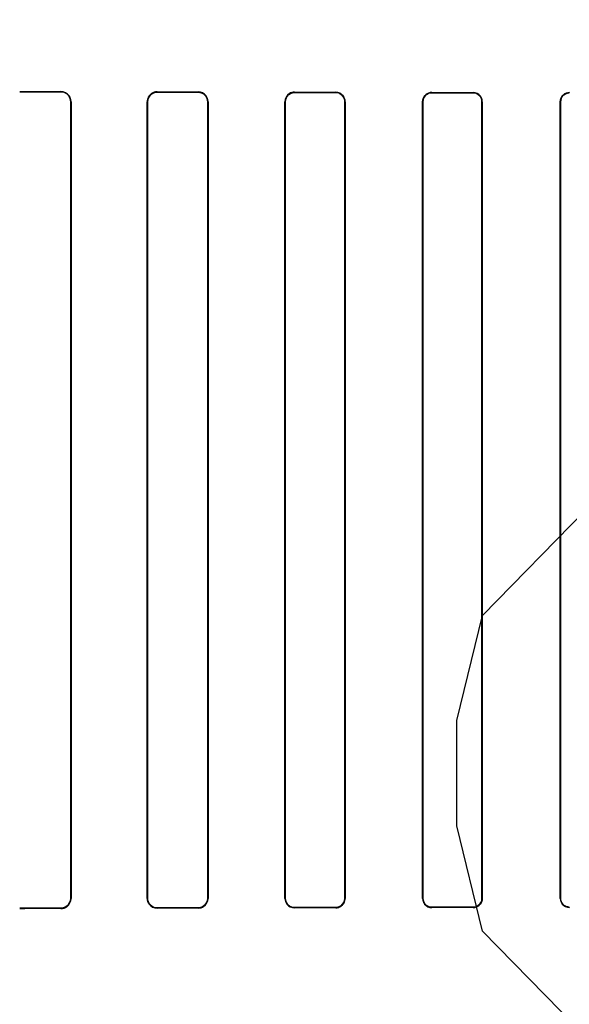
# Model space of a CAD drawing. Header units: millimetres. Extents: x 0 to 297, y 0 to 210.
# Tile 353 of 499: x 240.157 to 240.297, y 157.523 to 157.774. Entities that reach past the tile are written whole.
import ezdxf

# ---------------------------------------------------------------- set-up
doc = ezdxf.new("R2010")
doc.units = ezdxf.units.MM
doc.header["$LTSCALE"] = 16.335
doc.layers.get('0').update_dxf_attribs({"linetype": 'CONTINUOUS'})
for name, color, linetype in [('AXES_REF', 7, 'CONTINUOUS'), ('INTFCLR_1', 7, 'CONTINUOUS'), ('INTFCLR_72935', 7, 'CONTINUOUS')]:
    doc.layers.add(name, color=color, linetype=linetype)

msp = doc.modelspace()

# ---------------------------------------------------------------- linework, layer by layer
at = {"color": 7, "linetype": 'Continuous'}
for p, q in [((240.27485, 157.62205), (240.3011, 157.64886)), ((240.26829, 157.59524), (240.27485, 157.62205)), ((240.26829, 157.56843), (240.26829, 157.59524)), ((240.27485, 157.54162), (240.26829, 157.56843)), ((240.3011, 157.51482), (240.27485, 157.54162))]:
    msp.add_line(p, q, dxfattribs=at)
for radius in [6.78708, 6.7865, 6.74304]:
    msp.add_circle((241.48891, 154.71146), radius, dxfattribs=at)
for radius, start, end in [(6.72, 278.277129, 261.722871), (6.874, 113.082692, 346.830891)]:
    msp.add_arc((241.48891, 154.71146), radius, start, end, dxfattribs=at)
at = {"layer": 'AXES_REF', "color": 9, "linetype": 'Continuous'}
msp.add_circle((241.48891, 154.71146), 4.15, dxfattribs=at)
msp.add_arc((241.48891, 154.71146), 6.19116, 94.411812, 85.588188, dxfattribs=at)
at = {"layer": 'INTFCLR_1', "color": 9, "linetype": 'Continuous'}
for p, q in [((240.16747, 157.75555), (240.16747, 157.75545)), ((240.19197, 157.75538), (240.19197, 157.75547)), ((240.20247, 157.75544), (240.20247, 157.75535)), ((240.22697, 157.7553), (240.22697, 157.75538)), ((240.23747, 157.75536), (240.23747, 157.75528)), ((240.26197, 157.75523), (240.26197, 157.75531)), ((240.27247, 157.7553), (240.27247, 157.75522)), ((240.29697, 157.75518), (240.29697, 157.75526)), ((240.16995, 157.75295), (240.17005, 157.75295)), ((240.18944, 157.75295), (240.18953, 157.75295)), ((240.20486, 157.75295), (240.20495, 157.75295)), ((240.22453, 157.75295), (240.22462, 157.75295)), ((240.23978, 157.75295), (240.23987, 157.75295)), ((240.2596, 157.75295), (240.25968, 157.75295)), ((240.27472, 157.75295), (240.2748, 157.75295)), ((240.29466, 157.75295), (240.29473, 157.75295)), ((240.17005, 157.54995), (240.16995, 157.54995)), ((240.18953, 157.54995), (240.18944, 157.54995)), ((240.20495, 157.54995), (240.20486, 157.54995)), ((240.22462, 157.54995), (240.22453, 157.54995)), ((240.23987, 157.54995), (240.23978, 157.54995)), ((240.25968, 157.54995), (240.2596, 157.54995)), ((240.2748, 157.54995), (240.27472, 157.54995)), ((240.29473, 157.54995), (240.29466, 157.54995)), ((240.16747, 157.54746), (240.16747, 157.54736)), ((240.19197, 157.54744), (240.19197, 157.54753)), ((240.20247, 157.54756), (240.20247, 157.54747)), ((240.22697, 157.54753), (240.22697, 157.54761)), ((240.23747, 157.54763), (240.23747, 157.54755)), ((240.26197, 157.5476), (240.26197, 157.54768)), ((240.27247, 157.54769), (240.27247, 157.54761)), ((240.29697, 157.54765), (240.29697, 157.54773))]:
    msp.add_line(p, q, dxfattribs=at)
at = {"layer": 'INTFCLR_1', "color": 6, "linetype": 'Continuous'}
for p, q in [((240.16995, 157.54995), (240.16995, 157.75295)), ((240.17005, 157.54995), (240.17005, 157.75295)), ((240.18944, 157.75295), (240.18944, 157.54995)), ((240.18953, 157.75295), (240.18953, 157.54995)), ((240.20486, 157.54995), (240.20486, 157.75295)), ((240.20495, 157.54995), (240.20495, 157.75295)), ((240.22453, 157.75295), (240.22453, 157.54995)), ((240.22462, 157.75295), (240.22462, 157.54995)), ((240.23978, 157.54995), (240.23978, 157.75295)), ((240.23987, 157.54995), (240.23987, 157.75295)), ((240.2596, 157.75295), (240.2596, 157.54995)), ((240.25968, 157.75295), (240.25968, 157.54995)), ((240.27472, 157.54995), (240.27472, 157.75295)), ((240.2748, 157.54995), (240.2748, 157.75295)), ((240.29466, 157.75295), (240.29466, 157.54995)), ((240.29473, 157.75295), (240.29473, 157.54995))]:
    msp.add_line(p, q, dxfattribs=at)
for centre, major_axis, start_param, end_param in [((240.42472, 157.75645), (0.36509, 0), -2.394089, -2.352695), ((240.42472, 157.75645), (0.38609, 0), -2.337129, -2.300034), ((240.42472, 157.75645), (0.36509, 0), -2.262072, -2.225293), ((240.42472, 157.75645), (0.38609, 0), -2.217858, -2.184193), ((240.42472, 157.75645), (0.36509, 0), -2.143198, -2.109347), ((240.42472, 157.75645), (0.38609, 0), -2.10853, -2.077154), ((240.42472, 157.75645), (0.36509, 0), -2.032847, -2.000965), ((240.42472, 157.75645), (0.38609, 0), -2.005937, -1.976148), ((240.42472, 157.54645), (0.38609, 0), 2.300034, 2.337129), ((240.42472, 157.54645), (0.36509, 0), 2.352695, 2.394089), ((240.42472, 157.54645), (0.38609, 0), 2.184193, 2.217858), ((240.42472, 157.54645), (0.36509, 0), 2.225293, 2.262072), ((240.42472, 157.54645), (0.38609, 0), 2.077154, 2.10853), ((240.42472, 157.54645), (0.36509, 0), 2.109347, 2.143198), ((240.42472, 157.54645), (0.38609, 0), 1.976148, 2.005937), ((240.42472, 157.54645), (0.36509, 0), 2.000965, 2.032847)]:
    msp.add_ellipse(centre, major_axis=major_axis, ratio=0.003491, start_param=start_param, end_param=end_param, dxfattribs=at)
for points, knots in [([(240.17005, 157.75295), (240.17005, 157.75347), (240.16966, 157.75482), (240.16826, 157.75555), (240.16747, 157.75555)], [0, 0, 0, 0, 0.39343, 1, 1, 1, 1]), ([(240.16995, 157.75295), (240.16995, 157.75346), (240.16956, 157.75476), (240.16822, 157.75545), (240.16747, 157.75545)], [0, 0, 0, 0, 0.402384, 1, 1, 1, 1]), ([(240.19197, 157.75547), (240.19148, 157.75547), (240.19017, 157.75511), (240.18944, 157.75375), (240.18944, 157.75295)], [0, 0, 0, 0, 0.379371, 1, 1, 1, 1]), ([(240.19197, 157.75538), (240.1915, 157.75538), (240.19024, 157.75504), (240.18953, 157.75373), (240.18953, 157.75295)], [0, 0, 0, 0, 0.373842, 1, 1, 1, 1]), ([(240.20495, 157.75295), (240.20495, 157.75348), (240.20454, 157.75478), (240.20321, 157.75544), (240.20247, 157.75544)], [0, 0, 0, 0, 0.412853, 1, 1, 1, 1]), ([(240.20486, 157.75295), (240.20486, 157.75346), (240.20446, 157.75472), (240.20318, 157.75535), (240.20247, 157.75535)], [0, 0, 0, 0, 0.417005, 1, 1, 1, 1]), ([(240.22697, 157.75538), (240.22651, 157.75538), (240.22526, 157.75505), (240.22453, 157.75374), (240.22453, 157.75295)], [0, 0, 0, 0, 0.365847, 1, 1, 1, 1]), ([(240.22697, 157.7553), (240.2264, 157.7553), (240.22516, 157.75484), (240.22462, 157.75358), (240.22462, 157.75295)], [0, 0, 0, 0, 0.47417, 1, 1, 1, 1]), ([(240.23987, 157.75295), (240.23987, 157.75347), (240.23946, 157.75473), (240.23817, 157.75536), (240.23747, 157.75536)], [0, 0, 0, 0, 0.424164, 1, 1, 1, 1]), ([(240.23978, 157.75295), (240.23978, 157.75346), (240.23939, 157.75467), (240.23814, 157.75527), (240.23747, 157.75528)], [0, 0, 0, 0, 0.426866, 1, 1, 1, 1]), ([(240.26197, 157.75531), (240.2614, 157.75531), (240.26015, 157.75486), (240.2596, 157.7536), (240.2596, 157.75295)], [0, 0, 0, 0, 0.467061, 1, 1, 1, 1]), ([(240.26197, 157.75523), (240.26151, 157.75523), (240.26032, 157.75488), (240.25968, 157.75365), (240.25968, 157.75295)], [0, 0, 0, 0, 0.396505, 1, 1, 1, 1]), ([(240.2748, 157.75295), (240.2748, 157.75347), (240.2744, 157.7547), (240.27314, 157.7553), (240.27247, 157.7553)], [0, 0, 0, 0, 0.432833, 1, 1, 1, 1]), ([(240.27472, 157.75295), (240.27472, 157.75345), (240.27433, 157.75464), (240.27312, 157.75522), (240.27247, 157.75522)], [0, 0, 0, 0, 0.434515, 1, 1, 1, 1]), ([(240.29697, 157.75526), (240.29642, 157.75526), (240.29521, 157.75483), (240.29466, 157.75359), (240.29466, 157.75295)], [0, 0, 0, 0, 0.459212, 1, 1, 1, 1]), ([(240.29697, 157.75518), (240.29638, 157.75518), (240.2952, 157.75469), (240.29473, 157.75351), (240.29473, 157.75295)], [0, 0, 0, 0, 0.511255, 1, 1, 1, 1]), ([(240.16747, 157.54746), (240.16798, 157.54746), (240.16928, 157.54787), (240.16995, 157.54921), (240.16995, 157.54995)], [0, 0, 0, 0, 0.409287, 1, 1, 1, 1]), ([(240.16747, 157.54736), (240.16798, 157.54736), (240.16933, 157.54776), (240.17005, 157.54916), (240.17005, 157.54995)], [0, 0, 0, 0, 0.394587, 1, 1, 1, 1]), ([(240.18944, 157.54995), (240.18944, 157.54943), (240.18984, 157.54812), (240.1912, 157.54743), (240.19197, 157.54744)], [0, 0, 0, 0, 0.405294, 1, 1, 1, 1]), ([(240.18953, 157.54995), (240.18953, 157.54945), (240.18993, 157.54818), (240.19124, 157.54753), (240.19197, 157.54753)], [0, 0, 0, 0, 0.4116, 1, 1, 1, 1]), ([(240.20247, 157.54756), (240.20291, 157.54756), (240.20415, 157.5479), (240.20486, 157.54919), (240.20486, 157.54995)], [0, 0, 0, 0, 0.369218, 1, 1, 1, 1]), ([(240.20247, 157.54747), (240.20294, 157.54747), (240.20422, 157.54782), (240.20495, 157.54917), (240.20495, 157.54995)], [0, 0, 0, 0, 0.373744, 1, 1, 1, 1]), ([(240.22453, 157.54995), (240.22453, 157.54944), (240.22494, 157.54816), (240.22625, 157.54752), (240.22697, 157.54753)], [0, 0, 0, 0, 0.419413, 1, 1, 1, 1]), ([(240.22462, 157.54995), (240.22462, 157.54945), (240.22501, 157.54822), (240.22628, 157.54761), (240.22697, 157.54761)], [0, 0, 0, 0, 0.422806, 1, 1, 1, 1]), ([(240.23747, 157.54763), (240.23794, 157.54763), (240.23915, 157.548), (240.23978, 157.54925), (240.23978, 157.54995)], [0, 0, 0, 0, 0.401644, 1, 1, 1, 1]), ([(240.23747, 157.54755), (240.23805, 157.54755), (240.23932, 157.54803), (240.23987, 157.54931), (240.23987, 157.54995)], [0, 0, 0, 0, 0.473342, 1, 1, 1, 1]), ([(240.2596, 157.54995), (240.2596, 157.54944), (240.26001, 157.5482), (240.26128, 157.54759), (240.26197, 157.5476)], [0, 0, 0, 0, 0.42929, 1, 1, 1, 1]), ([(240.25968, 157.54995), (240.25968, 157.54945), (240.26008, 157.54826), (240.2613, 157.54768), (240.26197, 157.54768)], [0, 0, 0, 0, 0.431437, 1, 1, 1, 1]), ([(240.27247, 157.54769), (240.27292, 157.54769), (240.27409, 157.54804), (240.27472, 157.54926), (240.27472, 157.54995)], [0, 0, 0, 0, 0.393953, 1, 1, 1, 1]), ([(240.27247, 157.54761), (240.27302, 157.54761), (240.27425, 157.54806), (240.2748, 157.54931), (240.2748, 157.54995)], [0, 0, 0, 0, 0.463766, 1, 1, 1, 1]), ([(240.29466, 157.54995), (240.29466, 157.54944), (240.29506, 157.54823), (240.2963, 157.54765), (240.29697, 157.54765)], [0, 0, 0, 0, 0.436745, 1, 1, 1, 1]), ([(240.29473, 157.54995), (240.29473, 157.54946), (240.29513, 157.54829), (240.29633, 157.54773), (240.29697, 157.54773)], [0, 0, 0, 0, 0.438001, 1, 1, 1, 1])]:
    msp.add_open_spline(points, degree=3, knots=knots, dxfattribs=at)
at = {"layer": 'INTFCLR_72935', "color": 9, "linetype": 'Continuous'}
for p, q in [((240.16747, 157.75545), (240.16747, 157.75555)), ((240.19197, 157.75547), (240.19197, 157.75538)), ((240.20247, 157.75535), (240.20247, 157.75544)), ((240.22697, 157.75538), (240.22697, 157.7553)), ((240.23747, 157.75528), (240.23747, 157.75536)), ((240.26197, 157.75531), (240.26197, 157.75523)), ((240.27247, 157.75522), (240.27247, 157.7553)), ((240.29697, 157.75526), (240.29697, 157.75518)), ((240.17005, 157.75295), (240.16995, 157.75295)), ((240.18953, 157.75295), (240.18944, 157.75295)), ((240.20495, 157.75295), (240.20486, 157.75295)), ((240.22462, 157.75295), (240.22453, 157.75295)), ((240.23987, 157.75295), (240.23978, 157.75295)), ((240.25968, 157.75295), (240.2596, 157.75295)), ((240.2748, 157.75295), (240.27472, 157.75295)), ((240.29473, 157.75295), (240.29466, 157.75295)), ((240.16995, 157.54995), (240.17005, 157.54995)), ((240.18944, 157.54995), (240.18953, 157.54995)), ((240.20486, 157.54995), (240.20495, 157.54995)), ((240.22453, 157.54995), (240.22462, 157.54995)), ((240.23978, 157.54995), (240.23987, 157.54995)), ((240.2596, 157.54995), (240.25968, 157.54995)), ((240.27472, 157.54995), (240.2748, 157.54995)), ((240.29466, 157.54995), (240.29473, 157.54995)), ((240.16747, 157.54736), (240.16747, 157.54746)), ((240.19197, 157.54753), (240.19197, 157.54744)), ((240.20247, 157.54747), (240.20247, 157.54756)), ((240.22697, 157.54761), (240.22697, 157.54753)), ((240.23747, 157.54755), (240.23747, 157.54763)), ((240.26197, 157.54768), (240.26197, 157.5476)), ((240.27247, 157.54761), (240.27247, 157.54769)), ((240.29697, 157.54773), (240.29697, 157.54765))]:
    msp.add_line(p, q, dxfattribs=at)
at = {"layer": 'INTFCLR_72935', "color": 6, "linetype": 'Continuous'}
for p, q in [((240.16995, 157.75295), (240.16995, 157.54995)), ((240.17005, 157.75295), (240.17005, 157.54995)), ((240.18944, 157.54995), (240.18944, 157.75295)), ((240.18953, 157.54995), (240.18953, 157.75295)), ((240.20486, 157.75295), (240.20486, 157.54995)), ((240.20495, 157.75295), (240.20495, 157.54995)), ((240.22453, 157.54995), (240.22453, 157.75295)), ((240.22462, 157.54995), (240.22462, 157.75295)), ((240.23978, 157.75295), (240.23978, 157.54995)), ((240.23987, 157.75295), (240.23987, 157.54995)), ((240.2596, 157.54995), (240.2596, 157.75295)), ((240.25968, 157.54995), (240.25968, 157.75295)), ((240.27472, 157.75295), (240.27472, 157.54995)), ((240.2748, 157.75295), (240.2748, 157.54995)), ((240.29466, 157.54995), (240.29466, 157.75295)), ((240.29473, 157.54995), (240.29473, 157.75295))]:
    msp.add_line(p, q, dxfattribs=at)
for centre, major_axis, start_param, end_param in [((240.42472, 157.75645), (0.36509, 0), -2.394089, -2.352695), ((240.42472, 157.75645), (0.38609, 0), -2.337129, -2.300034), ((240.42472, 157.75645), (0.36509, 0), -2.262072, -2.225293), ((240.42472, 157.75645), (0.38609, 0), -2.217858, -2.184193), ((240.42472, 157.75645), (0.36509, 0), -2.143198, -2.109347), ((240.42472, 157.75645), (0.38609, 0), -2.10853, -2.077154), ((240.42472, 157.75645), (0.36509, 0), -2.032847, -2.000965), ((240.42472, 157.75645), (0.38609, 0), -2.005937, -1.976148), ((240.42472, 157.54645), (0.38609, 0), 2.300034, 2.337129), ((240.42472, 157.54645), (0.36509, 0), 2.352695, 2.394089), ((240.42472, 157.54645), (0.38609, 0), 2.184193, 2.217858), ((240.42472, 157.54645), (0.36509, 0), 2.225293, 2.262072), ((240.42472, 157.54645), (0.38609, 0), 2.077154, 2.10853), ((240.42472, 157.54645), (0.36509, 0), 2.109347, 2.143198), ((240.42472, 157.54645), (0.38609, 0), 1.976148, 2.005937), ((240.42472, 157.54645), (0.36509, 0), 2.000965, 2.032847)]:
    msp.add_ellipse(centre, major_axis=major_axis, ratio=0.003491, start_param=start_param, end_param=end_param, dxfattribs=at)
for points, knots in [([(240.17005, 157.75295), (240.17005, 157.75347), (240.16966, 157.75482), (240.16827, 157.75555), (240.16747, 157.75555)], [0, 0, 0, 0, 0.391624, 1, 1, 1, 1]), ([(240.16747, 157.75545), (240.16796, 157.75545), (240.16926, 157.75507), (240.16995, 157.75372), (240.16995, 157.75295)], [0, 0, 0, 0, 0.393004, 1, 1, 1, 1]), ([(240.19197, 157.75547), (240.19147, 157.75547), (240.19016, 157.7551), (240.18944, 157.75374), (240.18944, 157.75295)], [0, 0, 0, 0, 0.387522, 1, 1, 1, 1]), ([(240.18953, 157.75295), (240.18953, 157.75346), (240.18993, 157.75473), (240.19124, 157.75538), (240.19197, 157.75538)], [0, 0, 0, 0, 0.411738, 1, 1, 1, 1]), ([(240.20495, 157.75295), (240.20495, 157.75348), (240.20454, 157.75477), (240.20321, 157.75544), (240.20247, 157.75544)], [0, 0, 0, 0, 0.411614, 1, 1, 1, 1]), ([(240.20247, 157.75535), (240.20293, 157.75535), (240.20417, 157.755), (240.20486, 157.75371), (240.20486, 157.75295)], [0, 0, 0, 0, 0.378712, 1, 1, 1, 1]), ([(240.22697, 157.75538), (240.2265, 157.75538), (240.22524, 157.75504), (240.22453, 157.75372), (240.22453, 157.75295)], [0, 0, 0, 0, 0.376214, 1, 1, 1, 1]), ([(240.22462, 157.75295), (240.22462, 157.75346), (240.22502, 157.75469), (240.22628, 157.7553), (240.22697, 157.7553)], [0, 0, 0, 0, 0.426616, 1, 1, 1, 1]), ([(240.23987, 157.75295), (240.23987, 157.75348), (240.23946, 157.75474), (240.23817, 157.75536), (240.23747, 157.75536)], [0, 0, 0, 0, 0.425926, 1, 1, 1, 1]), ([(240.23747, 157.75528), (240.23795, 157.75528), (240.23916, 157.7549), (240.23978, 157.75365), (240.23978, 157.75295)], [0, 0, 0, 0, 0.409084, 1, 1, 1, 1]), ([(240.2596, 157.75295), (240.2596, 157.75347), (240.26001, 157.75471), (240.26128, 157.75532), (240.26197, 157.75531)], [0, 0, 0, 0, 0.429291, 1, 1, 1, 1]), ([(240.25968, 157.75295), (240.25968, 157.75346), (240.26009, 157.75466), (240.26131, 157.75523), (240.26197, 157.75523)], [0, 0, 0, 0, 0.436652, 1, 1, 1, 1]), ([(240.2748, 157.75295), (240.2748, 157.75348), (240.27439, 157.7547), (240.27314, 157.7553), (240.27247, 157.7553)], [0, 0, 0, 0, 0.43647, 1, 1, 1, 1]), ([(240.27247, 157.75522), (240.27293, 157.75522), (240.2741, 157.75486), (240.27472, 157.75364), (240.27472, 157.75295)], [0, 0, 0, 0, 0.400765, 1, 1, 1, 1]), ([(240.29466, 157.75295), (240.29466, 157.75347), (240.29506, 157.75468), (240.2963, 157.75526), (240.29697, 157.75526)], [0, 0, 0, 0, 0.436747, 1, 1, 1, 1]), ([(240.29473, 157.75295), (240.29473, 157.75346), (240.29514, 157.75463), (240.29633, 157.75518), (240.29697, 157.75518)], [0, 0, 0, 0, 0.443691, 1, 1, 1, 1]), ([(240.16995, 157.54995), (240.16995, 157.54945), (240.16956, 157.54815), (240.16822, 157.54746), (240.16747, 157.54746)], [0, 0, 0, 0, 0.400302, 1, 1, 1, 1]), ([(240.16747, 157.54736), (240.16799, 157.54736), (240.16934, 157.54777), (240.17005, 157.54917), (240.17005, 157.54995)], [0, 0, 0, 0, 0.400719, 1, 1, 1, 1]), ([(240.18944, 157.54995), (240.18944, 157.54944), (240.18984, 157.54812), (240.1912, 157.54743), (240.19197, 157.54744)], [0, 0, 0, 0, 0.404897, 1, 1, 1, 1]), ([(240.19197, 157.54753), (240.19149, 157.54753), (240.19023, 157.54788), (240.18953, 157.54919), (240.18953, 157.54995)], [0, 0, 0, 0, 0.383513, 1, 1, 1, 1]), ([(240.20486, 157.54995), (240.20486, 157.54945), (240.20446, 157.54819), (240.20318, 157.54756), (240.20247, 157.54756)], [0, 0, 0, 0, 0.417183, 1, 1, 1, 1]), ([(240.20247, 157.54747), (240.20295, 157.54747), (240.20424, 157.54784), (240.20495, 157.54918), (240.20495, 157.54995)], [0, 0, 0, 0, 0.383063, 1, 1, 1, 1]), ([(240.22453, 157.54995), (240.22453, 157.54943), (240.22494, 157.54816), (240.22625, 157.54752), (240.22697, 157.54753)], [0, 0, 0, 0, 0.422387, 1, 1, 1, 1]), ([(240.22697, 157.54761), (240.2264, 157.54761), (240.22516, 157.54807), (240.22462, 157.54933), (240.22462, 157.54995)], [0, 0, 0, 0, 0.47417, 1, 1, 1, 1]), ([(240.23978, 157.54995), (240.23978, 157.54945), (240.23938, 157.54823), (240.23814, 157.54763), (240.23747, 157.54763)], [0, 0, 0, 0, 0.429389, 1, 1, 1, 1]), ([(240.23747, 157.54755), (240.23792, 157.54755), (240.23916, 157.54789), (240.23987, 157.54919), (240.23987, 157.54995)], [0, 0, 0, 0, 0.370654, 1, 1, 1, 1]), ([(240.2596, 157.54995), (240.2596, 157.54943), (240.26002, 157.54819), (240.26128, 157.54759), (240.26197, 157.5476)], [0, 0, 0, 0, 0.434167, 1, 1, 1, 1]), ([(240.26197, 157.54768), (240.2615, 157.54768), (240.26031, 157.54804), (240.25968, 157.54926), (240.25968, 157.54995)], [0, 0, 0, 0, 0.404562, 1, 1, 1, 1]), ([(240.2748, 157.54995), (240.2748, 157.54944), (240.2744, 157.54821), (240.27314, 157.54761), (240.27247, 157.54761)], [0, 0, 0, 0, 0.432834, 1, 1, 1, 1]), ([(240.27472, 157.54995), (240.27472, 157.54945), (240.27432, 157.54826), (240.27311, 157.54769), (240.27247, 157.54769)], [0, 0, 0, 0, 0.438506, 1, 1, 1, 1]), ([(240.29466, 157.54995), (240.29466, 157.54943), (240.29507, 157.54822), (240.29631, 157.54765), (240.29697, 157.54765)], [0, 0, 0, 0, 0.443145, 1, 1, 1, 1]), ([(240.29697, 157.54773), (240.29651, 157.54773), (240.29535, 157.54807), (240.29473, 157.54927), (240.29473, 157.54995)], [0, 0, 0, 0, 0.397667, 1, 1, 1, 1])]:
    msp.add_open_spline(points, degree=3, knots=knots, dxfattribs=at)

doc.saveas('drawing.dxf')
